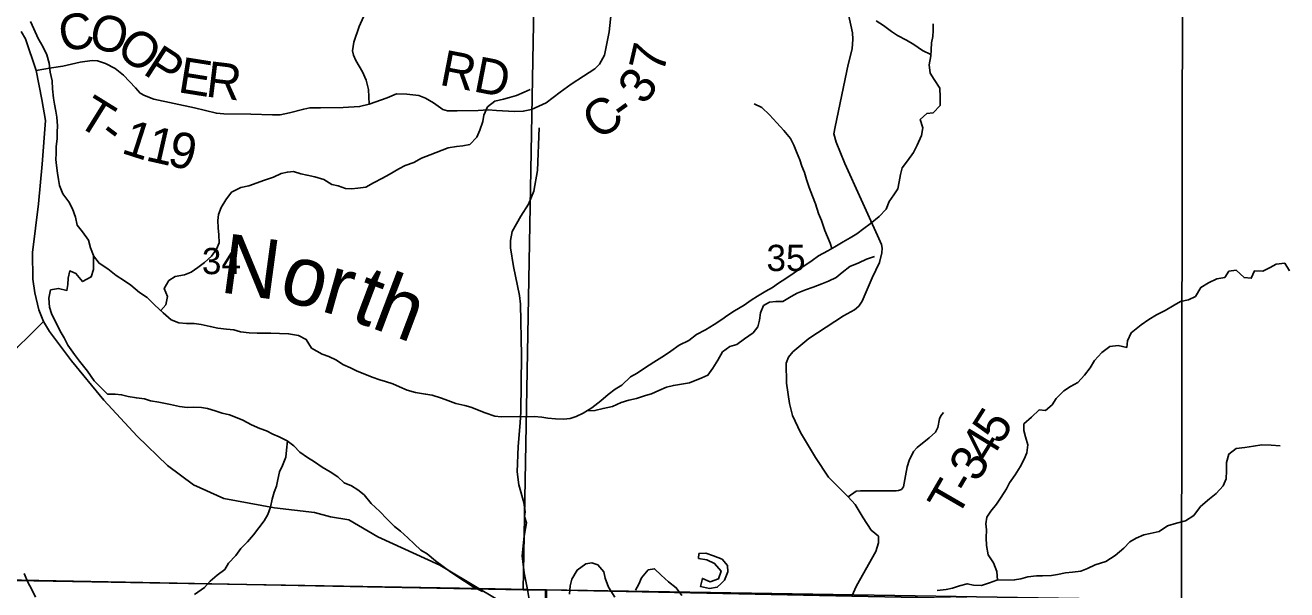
# Model space of a CAD drawing. Extents: x 2043100 to 2470832, y 443715 to 810583.
# Drawn here: x 2243719 to 2254313, y 670696 to 675442 of the extents above; entities that cross this region are included whole.
import ezdxf

# ---------------------------------------------------------------- set-up
doc = ezdxf.new("R2010")
doc.units = 0
for name, color, linetype in [('GM_X_County_Road', 7, 'Continuous'), ('GM_X_County_Road_Text', 7, 'Continuous'), ('GM_X_Minor_Lake', 7, 'Continuous'), ('GM_X_Minor_River', 7, 'Continuous'), ('GM_X_Minor_River_Text', 7, 'Continuous'), ('GM_X_Section', 7, 'Continuous'), ('GM_X_Section_Text', 7, 'Continuous'), ('GM_X_State_Route', 7, 'Continuous'), ('GM_X_Township', 7, 'Continuous'), ('GM_X_Township_Road', 7, 'Continuous'), ('GM_X_Township_Road_Text', 7, 'Continuous'), ('GM_X_Township_ROW', 7, 'Continuous')]:
    doc.layers.add(name, color=color, linetype=linetype)

msp = doc.modelspace()

# ---------------------------------------------------------------- linework, layer by layer
at = {"layer": 'GM_X_County_Road'}
for points in [[(2248095, 674790), (2248152, 674833), (2248211, 674878), (2248304, 674946), (2248407, 675014), (2248502, 675074), (2248543, 675115), (2248584, 675189), (2248622, 675386), (2248650, 675653), (2248676, 675970), (2248708, 676121), (2248796, 676327), (2248958, 676564), (2249001, 676599), (2249049, 676626), (2249226, 676663), (2249310, 676688), (2249348, 676690)], [(2250634, 675533), (2250667, 675377), (2250670, 675325), (2250664, 675244), (2250629, 675110), (2250521, 674588), (2250509, 674528), (2250528, 674458), (2250603, 674278), (2250876, 673675), (2250909, 673599), (2250915, 673567), (2250913, 673527), (2250894, 673447), (2250832, 673318), (2250748, 673123), (2250720, 673081), (2250684, 673048), (2250592, 672998), (2250301, 672809), (2250166, 672696), (2250130, 672652), (2250109, 672600), (2250112, 672433), (2250137, 672261), (2250164, 672161), (2250231, 672017), (2250357, 671808), (2250466, 671642), (2250631, 671477), (2250690, 671413), (2250755, 671300), (2250824, 671198), (2250884, 671146), (2250884, 671091), (2250862, 671017), (2250699, 670730), (2250661, 670643)], [(2247912, 671311), (2247912, 671312), (2247917, 671350), (2247907, 671430), (2247865, 671579), (2247851, 671687), (2247858, 671901), (2247876, 672099), (2247882, 672191), (2247886, 672664), (2247879, 673096), (2247871, 673170), (2247819, 673413), (2247795, 673569), (2247795, 673633), (2247809, 673707), (2247881, 673837), (2247945, 673937), (2247991, 674047), (2248021, 674220), (2248034, 674578)], [(2242815, 670699), (2242815, 670703), (2242814, 670787), (2242816, 670931), (2242846, 671075), (2242878, 671423), (2242874, 671509), (2242892, 671601), (2242932, 671697), (2242978, 671778), (2243030, 671844), (2243086, 671912), (2243180, 672068), (2243216, 672130), (2243256, 672273), (2243338, 672471), (2243427, 672583), (2243503, 672651), (2243567, 672676), (2243613, 672702), (2243655, 672734), (2243753, 672830), (2243873, 672950)], [(2247958, 670452), (2247951, 670614), (2247938, 670698), (2247908, 670838), (2247893, 670980), (2247910, 671146), (2247930, 671260), (2247912, 671311)]]:
    msp.add_lwpolyline(points, dxfattribs=at)
at = {"layer": 'GM_X_Minor_Lake'}
for points in [[(2249565, 670750), (2249592, 670777), (2249621, 670847), (2249617, 670899), (2249572, 670953), (2249500, 670982), (2249434, 671005), (2249377, 671001), (2249374, 670959)], [(2249374, 670959), (2249442, 670949), (2249509, 670916), (2249565, 670853), (2249540, 670788), (2249472, 670763), (2249406, 670791), (2249391, 670723), (2249465, 670707), (2249531, 670718), (2249565, 670750)]]:
    msp.add_lwpolyline(points, dxfattribs=at)
at = {"layer": 'GM_X_Minor_River'}
for points in [[(2243764, 675472), (2243791, 675410), (2243829, 675330), (2243867, 675262), (2243901, 675192), (2243921, 675122), (2243930, 675048), (2243946, 674974), (2243948, 674906), (2243956, 674828), (2243964, 674778), (2243977, 674720), (2243985, 674668), (2243991, 674596), (2243989, 674542), (2243987, 674490), (2243979, 674420), (2243978, 674362), (2243976, 674312), (2243982, 674262), (2243990, 674198), (2243998, 674146), (2244008, 674094), (2244035, 674024), (2244087, 673956), (2244117, 673898), (2244143, 673828), (2244155, 673762), (2244200, 673704), (2244250, 673635), (2244268, 673569), (2244294, 673505), (2244294, 673389), (2244273, 673326), (2244201, 673286), (2244145, 673354), (2244093, 673376), (2244079, 673316), (2244077, 673262), (2244069, 673212), (2243999, 673229), (2243933, 673217)], [(2251325, 675195), (2251254, 675229), (2251183, 675280), (2251121, 675315), (2251045, 675355), (2250994, 675390), (2250926, 675440), (2250866, 675479)], [(2249293, 672791), (2249357, 672841), (2249431, 672880), (2249504, 672926), (2249568, 672969), (2249619, 673004), (2249675, 673042), (2249756, 673089), (2249816, 673130), (2249868, 673164), (2249939, 673207), (2249995, 673238), (2250046, 673272), (2250108, 673313), (2250177, 673360), (2250233, 673400), (2250328, 673463), (2250382, 673504), (2250459, 673545), (2250519, 673579), (2250589, 673622), (2250648, 673653), (2250704, 673689), (2250761, 673732), (2250815, 673771), (2250890, 673833), (2250948, 673894), (2250975, 673960), (2251014, 674017), (2251048, 674067), (2251059, 674125), (2251069, 674188), (2251084, 674242), (2251128, 674302), (2251179, 674373), (2251210, 674433), (2251245, 674514), (2251257, 674580), (2251236, 674650), (2251291, 674700), (2251343, 674705), (2251403, 674768), (2251404, 674838), (2251401, 674912), (2251352, 674985), (2251320, 675039), (2251309, 675109), (2251324, 675183), (2251326, 675235), (2251331, 675293), (2251341, 675346), (2251344, 675398), (2251344, 675454)], [(2244858, 673044), (2244899, 673090), (2244913, 673160), (2244887, 673228), (2244926, 673295), (2244978, 673329), (2245056, 673343), (2245112, 673365), (2245168, 673406), (2245224, 673448), (2245284, 673500), (2245326, 673558), (2245347, 673612), (2245345, 673680), (2245339, 673738), (2245337, 673800), (2245343, 673850), (2245364, 673909), (2245404, 673975), (2245452, 674037), (2245530, 674077), (2245598, 674091), (2245730, 674140), (2245804, 674164), (2245869, 674194), (2245921, 674207), (2245973, 674213), (2246035, 674193), (2246087, 674181), (2246151, 674167), (2246227, 674144), (2246295, 674104), (2246346, 674092), (2246408, 674068), (2246460, 674066), (2246512, 674071), (2246581, 674079), (2246645, 674117), (2246721, 674155), (2246777, 674186), (2246857, 674234), (2246909, 674262), (2246983, 674288), (2247047, 674325), (2247120, 674351), (2247272, 674411), (2247340, 674422), (2247394, 674428), (2247452, 674440), (2247512, 674500), (2247538, 674558), (2247563, 674633), (2247571, 674685), (2247601, 674755), (2247663, 674803), (2247735, 674819), (2247787, 674835), (2247845, 674852), (2247909, 674880), (2247960, 674902)], [(2250493, 673564), (2250479, 673609), (2250434, 673717), (2250407, 673800), (2250382, 673860), (2250355, 673940), (2250331, 674004), (2250304, 674078), (2250281, 674144), (2250263, 674203), (2250242, 674257), (2250224, 674311), (2250195, 674377), (2250174, 674433), (2250146, 674489), (2250089, 674556), (2250031, 674620), (2249970, 674687), (2249905, 674750), (2249841, 674782)], [(2244294, 673503), (2244340, 673441), (2244414, 673395), (2244484, 673339), (2244553, 673293), (2244605, 673257), (2244679, 673194), (2244743, 673154), (2244809, 673088), (2244879, 673024), (2244945, 672964), (2245009, 672941), (2245073, 672935), (2245137, 672933), (2245197, 672925), (2245273, 672910), (2245337, 672896), (2245409, 672886), (2245471, 672880), (2245527, 672864), (2245599, 672857), (2245667, 672853), (2245781, 672853), (2245855, 672849), (2245931, 672848), (2246013, 672834), (2246079, 672800), (2246124, 672728), (2246212, 672677), (2246270, 672657), (2246332, 672625), (2246386, 672591), (2246450, 672563), (2246506, 672533), (2246570, 672508), (2246632, 672484), (2246696, 672460), (2246746, 672446), (2246806, 672428), (2246862, 672401), (2246926, 672375), (2246998, 672353), (2247082, 672341), (2247136, 672331), (2247216, 672308), (2247268, 672288), (2247335, 672262), (2247411, 672244), (2247461, 672230), (2247581, 672183), (2247663, 672155), (2247715, 672151), (2247877, 672152), (2247937, 672150), (2247993, 672152), (2248057, 672148), (2248107, 672139), (2248173, 672133), (2248241, 672129), (2248295, 672137), (2248346, 672153), (2248406, 672180), (2248478, 672226), (2248552, 672284), (2248616, 672337), (2248674, 672381), (2248730, 672415), (2248803, 672485), (2248859, 672517), (2248921, 672558), (2248999, 672608), (2249087, 672664), (2249140, 672701), (2249210, 672751), (2249293, 672791)], [(2249297, 672435), (2249401, 672477), (2249453, 672501), (2249494, 672560), (2249537, 672626), (2249576, 672695), (2249636, 672741), (2249694, 672758), (2249761, 672805), (2249833, 672856), (2249872, 672906), (2249886, 672962), (2249893, 673024), (2249918, 673085), (2249970, 673115), (2250024, 673118), (2250082, 673118), (2250152, 673161), (2250203, 673190), (2250273, 673216), (2250337, 673241), (2250408, 673268), (2250464, 673290), (2250528, 673321), (2250579, 673362), (2250645, 673414), (2250720, 673445), (2250784, 673474), (2250852, 673497)], [(2251885, 670778), (2251879, 670850), (2251850, 670922), (2251807, 670989), (2251792, 671067), (2251790, 671133), (2251793, 671199), (2251787, 671251), (2251794, 671306), (2251829, 671358), (2251877, 671417), (2251914, 671475), (2251959, 671544), (2251985, 671596), (2252032, 671662), (2252074, 671729), (2252107, 671793), (2252130, 671846), (2252138, 671914), (2252119, 671982), (2252104, 672034), (2252106, 672090), (2252169, 672146), (2252235, 672209), (2252287, 672202), (2252344, 672252), (2252378, 672305), (2252441, 672369), (2252498, 672404), (2252558, 672439), (2252615, 672499), (2252661, 672562), (2252698, 672622), (2252761, 672691), (2252827, 672740), (2252897, 672748), (2252969, 672733), (2252976, 672789), (2253008, 672856), (2253091, 672923), (2253154, 672967), (2253220, 673006), (2253292, 673043), (2253367, 673088), (2253421, 673118), (2253487, 673133), (2253546, 673161), (2253592, 673238), (2253657, 673275), (2253725, 673309), (2253793, 673322), (2253828, 673373), (2253888, 673383), (2253955, 673320), (2254015, 673314), (2254042, 673377), (2254112, 673375), (2254174, 673404), (2254225, 673433), (2254297, 673441), (2254336, 673378)], [(2243933, 673217), (2243917, 673147), (2243922, 673071), (2243940, 673017), (2244014, 672869), (2244046, 672813), (2244078, 672753), (2244133, 672675), (2244175, 672618), (2244243, 672534), (2244299, 672452), (2244359, 672390), (2244411, 672340), (2244475, 672340), (2244529, 672335), (2244585, 672321), (2244653, 672309), (2244721, 672301), (2244771, 672283), (2244841, 672274), (2244938, 672254), (2245016, 672236), (2245080, 672228), (2245132, 672231), (2245199, 672229), (2245249, 672221), (2245314, 672199), (2245374, 672181), (2245436, 672166), (2245498, 672142), (2245548, 672122), (2245620, 672082), (2245690, 672052), (2245746, 672032), (2245800, 672005), (2245852, 671983), (2245920, 671949), (2245974, 671905), (2246026, 671853), (2246090, 671809), (2246150, 671772), (2246213, 671728), (2246279, 671688), (2246345, 671646), (2246397, 671596), (2246459, 671571), (2246513, 671535), (2246565, 671493), (2246625, 671421), (2246697, 671355), (2246756, 671293), (2246820, 671228), (2246870, 671188), (2246932, 671132), (2246986, 671082), (2247042, 671028), (2247094, 670998), (2247165, 670940), (2247293, 670845), (2247343, 670811), (2247409, 670769), (2247481, 670721), (2247559, 670682)], [(2248437, 672200), (2248504, 672202), (2248572, 672220), (2248650, 672237), (2248724, 672269), (2248788, 672289), (2248852, 672303), (2248928, 672328), (2248980, 672344), (2249040, 672370), (2249105, 672398), (2249163, 672414), (2249297, 672435)], [(2245922, 671947), (2245914, 671869), (2245908, 671811), (2245881, 671741), (2245855, 671687), (2245841, 671622), (2245829, 671568), (2245811, 671516), (2245794, 671458), (2245780, 671390), (2245758, 671328), (2245726, 671276), (2245682, 671216), (2245636, 671159), (2245585, 671099), (2245531, 671043), (2245487, 670985), (2245427, 670921), (2245395, 670866), (2245330, 670818), (2245272, 670768), (2245224, 670714), (2245142, 670655)], [(2251378, 670689), (2251452, 670699), (2251506, 670710), (2251566, 670729), (2251630, 670747), (2251682, 670736), (2251750, 670732), (2251818, 670755), (2251879, 670778), (2252027, 670779), (2252079, 670788), (2252139, 670806), (2252213, 670813), (2252263, 670812), (2252337, 670817), (2252389, 670825), (2252455, 670838), (2252514, 670844), (2252584, 670853), (2252640, 670874), (2252704, 670906), (2252793, 670935), (2252873, 670984), (2252946, 671047), (2252996, 671098), (2253049, 671130), (2253113, 671159), (2253165, 671169), (2253243, 671186), (2253312, 671233), (2253386, 671256), (2253462, 671276), (2253533, 671321), (2253590, 671396), (2253664, 671461), (2253721, 671505), (2253779, 671570), (2253804, 671630), (2253807, 671696), (2253807, 671766), (2253828, 671837), (2253889, 671883), (2253961, 671892), (2254033, 671903), (2254103, 671914), (2254181, 671912), (2254257, 671905)], [(2248289, 670658), (2248297, 670728), (2248309, 670784), (2248354, 670861), (2248426, 670915), (2248478, 670923), (2248528, 670907), (2248578, 670847), (2248590, 670795), (2248617, 670719), (2248671, 670635)], [(2243807, 670635), (2243775, 670699), (2243742, 670761), (2243710, 670833)], [(2248843, 670692), (2248872, 670742), (2248896, 670796), (2248952, 670863), (2249004, 670873), (2249060, 670819), (2249120, 670763), (2249186, 670713), (2249233, 670649)]]:
    msp.add_lwpolyline(points, dxfattribs=at)
at = {"layer": 'GM_X_Section'}
for points in [[(2248002, 676220), (2247901, 670697), (2242814, 670794), (2242781, 676346)], [(2248002, 676220), (2253437, 675966), (2253430, 670608), (2248097, 670695), (2247901, 670697)], [(2258827, 675805), (2258713, 670510), (2253430, 670608), (2253437, 675966)], [(2242814, 670794), (2247901, 670697), (2248097, 670695), (2248025, 665344), (2242768, 665417)]]:
    msp.add_lwpolyline(points, close=True, dxfattribs=at)
at = {"layer": 'GM_X_State_Route'}
msp.add_lwpolyline([(2243685, 675390), (2243722, 675326), (2243811, 675061), (2243860, 674818), (2243891, 674640), (2243863, 674275), (2243830, 673940), (2243781, 673531), (2243784, 673306), (2243799, 673192), (2243835, 673050), (2243873, 672950), (2243923, 672866), (2244107, 672620), (2244379, 672289), (2244659, 671988), (2244914, 671740), (2245133, 671577), (2245386, 671464), (2245813, 671384), (2246149, 671345), (2246282, 671310), (2246438, 671284), (2246681, 671141), (2247201, 670904), (2247528, 670707), (2247958, 670452)], dxfattribs=at)
at = {"layer": 'GM_X_Township'}
for points in [[(2258826, 676651), (2258742, 671669), (2258672, 670482), (2256459, 670526), (2250661, 670643), (2248089, 670695), (2247938, 670698), (2247528, 670707), (2242814, 670787), (2238408, 670897), (2236935, 670928), (2235751, 670953), (2228190, 671147)], [(2228190, 671147), (2235751, 670953), (2236935, 670928), (2238408, 670897), (2242814, 670787), (2247528, 670707), (2247938, 670698), (2248089, 670695), (2248086, 670383), (2248028, 667139), (2247905, 659949)]]:
    msp.add_lwpolyline(points, dxfattribs=at)
at = {"layer": 'GM_X_Township_Road'}
for points in [[(2243811, 675061), (2243940, 675082), (2244036, 675098), (2244181, 675130), (2244281, 675146), (2244327, 675143), (2244393, 675120), (2244474, 675077), (2244545, 675023), (2244645, 674916), (2244686, 674871), (2244722, 674850), (2244799, 674819), (2245142, 674747), (2245325, 674702), (2245387, 674697), (2245613, 674693), (2245795, 674687), (2245859, 674688), (2245938, 674705), (2246058, 674737), (2246110, 674746), (2246198, 674748), (2246388, 674749), (2246527, 674758), (2246607, 674777), (2246760, 674830), (2246836, 674864), (2246924, 674863), (2247026, 674851), (2247082, 674828), (2247147, 674789), (2247226, 674734), (2247266, 674723), (2247348, 674721), (2247522, 674726), (2247606, 674729), (2247676, 674726), (2247828, 674715), (2247902, 674719), (2247972, 674732), (2248095, 674790)], [(2250631, 671477), (2250696, 671525), (2250734, 671527), (2251032, 671527), (2251054, 671531), (2251078, 671539), (2251096, 671560), (2251113, 671654), (2251126, 671730), (2251142, 671782), (2251178, 671858), (2251209, 671893), (2251309, 671972), (2251364, 672022), (2251384, 672060), (2251396, 672134), (2251407, 672158), (2251431, 672185)]]:
    msp.add_lwpolyline(points, dxfattribs=at)
at = {"layer": 'GM_X_Township_ROW'}
msp.add_lwpolyline([(2246607, 674777), (2246601, 674901), (2246582, 674979), (2246552, 675049), (2246495, 675146), (2246475, 675190), (2246468, 675226), (2246478, 675299), (2246525, 675431), (2246560, 675513)], dxfattribs=at)

# ---------------------------------------------------------------- texts
at = {"layer": 'GM_X_County_Road_Text'}
for s, rotation, p in [('7', 77.0313, (2249078, 675028)), ('3', 54.5647, (2248919, 674761)), ('C', 33.6608, (2248528, 674469)), ('-', 35.8265, (2248744, 674613))]:
    msp.add_text(s, height=300, rotation=rotation, dxfattribs=at).set_placement(p)
at = {"layer": 'GM_X_Minor_River_Text'}
for s, rotation, p in [('N', 352.2931, (2245345, 673198)), ('or', 344.2938, (2245833, 673142)), ('th', 339.2942, (2246439, 672968))]:
    msp.add_text(s, height=500, rotation=rotation, dxfattribs=at).set_placement(p)
at = {"layer": 'GM_X_Section_Text'}
for s, p in [('34', (2245203, 673349)), ('35', (2249944, 673375))]:
    msp.add_text(s, height=220.8, rotation=0, dxfattribs=at).set_placement(p)
at = {"layer": 'GM_X_Township_Road_Text'}
for s, rotation, p in [('C', 10.7848, (2244031, 675214)), ('O', 346.2703, (2244240, 675261)), ('O', 322.7717, (2244467, 675212)), ('P', 327.2161, (2244698, 675038)), ('E', 350.9304, (2244994, 674880)), ('RD', 349.0774, (2247189, 674942)), ('R', 353.0718, (2245228, 674843)), ('T', 328.1205, (2244137, 674611)), ('1', 342.1147, (2244517, 674371)), ('-', 322.6789, (2244321, 674497)), ('1', 347.241, (2244721, 674307)), ('9', 347.507, (2244903, 674266)), ('5', 57.6653, (2251908, 671905)), ('4', 58.4392, (2251812, 671748)), ('3', 59.1674, (2251717, 671590)), ('T', 59.8889, (2251543, 671291)), ('-', 59.6936, (2251656, 671485))]:
    msp.add_text(s, height=300, rotation=rotation, dxfattribs=at).set_placement(p)

doc.saveas('drawing.dxf')
